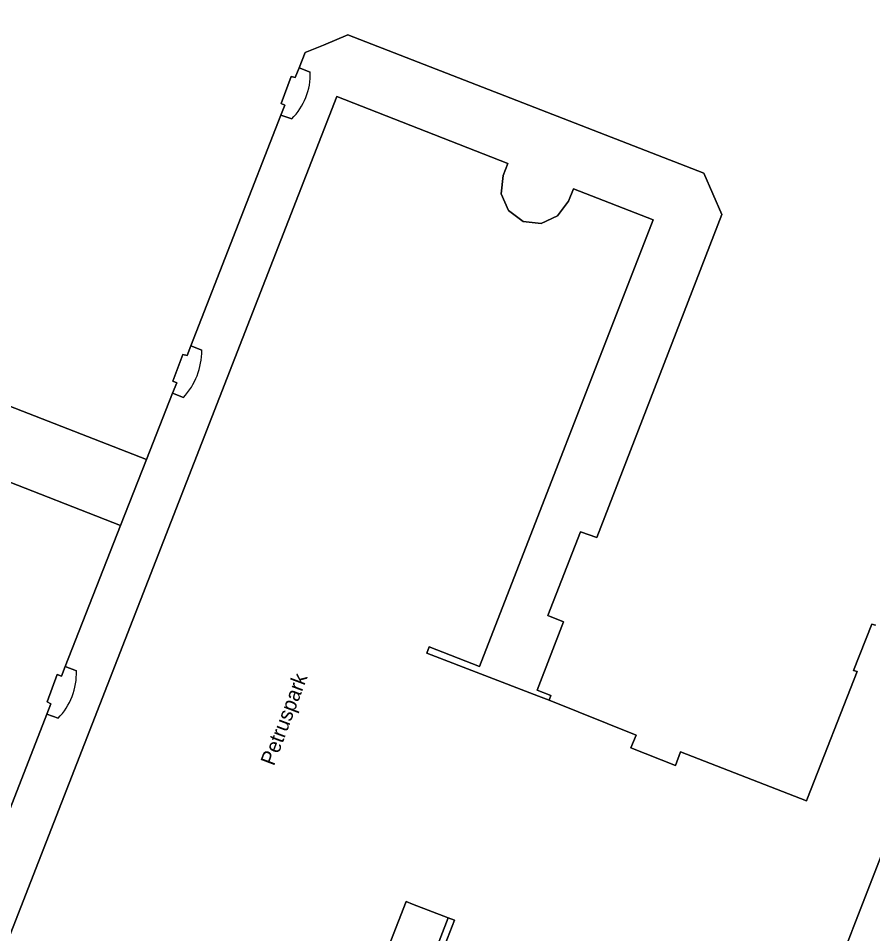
# Model space of a CAD drawing. Extents: x 160023 to 161302, y 384750 to 385707.
# Drawn here: x 160946.8 to 161004.4, y 385153.9 to 385215.6 of the extents above; entities that cross this region are included whole.
import ezdxf

# ---------------------------------------------------------------- set-up
doc = ezdxf.new("R2010")
doc.units = 0
for name, color, linetype in [('IMGEO_Erf', 7, 'Continuous'), ('IMGEO_Openbare_ruimte_label', 7, 'Continuous'), ('IMGEO_Pand', 7, 'Continuous'), ('IMGEO_Pand_overbouw', 7, 'Continuous'), ('IMGEO_Voetpad_open', 7, 'Continuous')]:
    doc.layers.add(name, color=color, linetype=linetype)

msp = doc.modelspace()

# ---------------------------------------------------------------- linework, layer by layer
at = {"layer": 'IMGEO_Erf'}
for points in [[(161004.568, 385174.692), (161004.331, 385174.761), (161003.103, 385171.643), (161003.347, 385171.556), (161000, 385163.041), (160999.928, 385162.858), (160991.432, 385166.158), (160991.095, 385165.234), (160988.085, 385166.412), (160988.45, 385167.278), (160982.574, 385169.624), (160981.867, 385169.896), (160974.337, 385172.799), (160974.492, 385173.222), (160977.887, 385171.895), (160989.582, 385201.997), (160984.209, 385204.088), (160983.877, 385203.259), (160983.14, 385202.287), (160982.047, 385201.766), (160980.824, 385201.902), (160979.838, 385202.639), (160979.333, 385203.764), (160979.477, 385204.987), (160979.802, 385205.814), (160968.258, 385210.31), (160944.347, 385149.053)], [(160910.772, 385132.398), (160965.928, 385110.817), (160971.049, 385108.813), (160983.488, 385103.946), (160987.796, 385115.023), (161000, 385146.397), (161000.607, 385147.956), (161002.935, 385153.943), (161003.072, 385154.295), (161023.234, 385206.095)], [(160966.781, 385140.284), (160972.94, 385156.063), (160973.36, 385155.893), (160975.758, 385154.971), (160976.185, 385154.805), (160975.084, 385151.982)]]:
    msp.add_lwpolyline(points, dxfattribs=at)
at = {"layer": 'IMGEO_Pand'}
for points in [[(160938.179, 385192.577), (160955.423, 385185.851), (160957.196, 385190.323), (160957.473, 385191.022), (160957.209, 385191.124), (160957.874, 385192.923), (160958.169, 385192.867), (160958.421, 385193.512), (160964.484, 385209.061), (160964.75, 385209.742), (160964.507, 385209.846), (160965.191, 385211.67), (160965.451, 385211.606), (160965.715, 385212.26), (160966.124, 385213.275), (160967.357, 385213.779), (160969.003, 385214.469), (160993.001, 385205.15), (160994.218, 385202.374), (160985.787, 385180.606), (160984.691, 385180.983), (160982.493, 385175.351), (160983.544, 385174.909), (160981.772, 385170.302), (160982.695, 385169.953), (160982.574, 385169.624), (160988.45, 385167.278), (160988.085, 385166.412), (160991.095, 385165.234), (160991.432, 385166.158), (160999.928, 385162.858), (161000, 385163.041), (161003.347, 385171.556), (161003.103, 385171.643), (161004.331, 385174.761), (161004.568, 385174.692)], [(160942.655, 385153.147), (160948.714, 385168.695), (160948.986, 385169.393), (160948.73, 385169.529), (160949.418, 385171.364), (160949.703, 385171.256), (160949.953, 385171.896), (160953.672, 385181.414), (160936.455, 385188.136)], [(160975.084, 385151.982), (160976.185, 385154.805), (160975.758, 385154.971), (160973.902, 385150.135)]]:
    msp.add_lwpolyline(points, dxfattribs=at)
at = {"layer": 'IMGEO_Pand_overbouw'}
msp.add_lwpolyline([(160936.455, 385188.136), (160953.672, 385181.414), (160955.423, 385185.851), (160938.179, 385192.577)], close=True, dxfattribs=at)
at = {"layer": 'IMGEO_Voetpad_open'}
for points in [[(161031.977, 385232.469), (161031.763, 385231.618), (161029.488, 385222.57), (161029.443, 385222.299), (161027.141, 385216.132), (161025.453, 385211.795), (161023.234, 385206.095), (161003.072, 385154.295), (161002.935, 385153.943), (161000.607, 385147.956), (161000, 385146.397), (160987.796, 385115.023), (160983.488, 385103.946), (160987.239, 385102.551), (160987.494, 385103.214), (160988.24, 385105.037), (160987.824, 385105.215), (160989.763, 385110.123), (160990.177, 385109.949), (161000, 385135.154)], [(160944.347, 385149.053), (160968.258, 385210.31), (160979.802, 385205.814), (160979.477, 385204.987), (160979.333, 385203.764), (160979.838, 385202.639), (160980.824, 385201.902), (160982.047, 385201.766), (160983.14, 385202.287), (160983.877, 385203.259), (160984.209, 385204.088), (160989.582, 385201.997), (160977.887, 385171.895), (160974.492, 385173.222), (160974.337, 385172.799), (160981.867, 385169.896), (160982.574, 385169.624), (160982.695, 385169.953), (160981.772, 385170.302), (160983.544, 385174.909), (160982.493, 385175.351), (160984.691, 385180.983), (160985.787, 385180.606), (160994.218, 385202.374), (160993.001, 385205.15), (160969.003, 385214.469), (160967.357, 385213.779), (160966.124, 385213.275), (160965.715, 385212.26), (160966.473, 385211.963)], [(160966.473, 385211.963), (160965.715, 385212.26), (160965.451, 385211.606), (160965.191, 385211.67), (160964.507, 385209.846), (160964.75, 385209.742), (160964.484, 385209.061), (160965.22, 385208.808)], [(160965.22, 385208.808), (160964.484, 385209.061), (160958.421, 385193.512), (160959.159, 385193.214)], [(160959.159, 385193.214), (160958.421, 385193.512), (160958.169, 385192.867), (160957.874, 385192.923), (160957.209, 385191.124), (160957.473, 385191.022), (160957.196, 385190.323), (160957.924, 385190.029)], [(160957.924, 385190.029), (160957.196, 385190.323), (160955.423, 385185.851), (160953.672, 385181.414), (160949.953, 385171.896), (160950.708, 385171.615)], [(160950.708, 385171.615), (160949.953, 385171.896), (160949.703, 385171.256), (160949.418, 385171.364), (160948.73, 385169.529), (160948.986, 385169.393), (160948.714, 385168.695), (160949.469, 385168.413)], [(160949.469, 385168.413), (160948.714, 385168.695), (160942.655, 385153.147), (160943.431, 385152.836)], [(160973.902, 385150.135), (160975.758, 385154.971), (160973.36, 385155.893), (160972.94, 385156.063), (160966.781, 385140.284)]]:
    msp.add_lwpolyline(points, dxfattribs=at)
msp.add_lwpolyline([(160955.423, 385185.851), (160938.179, 385192.577), (160936.455, 385188.136), (160953.672, 385181.414)], close=True, dxfattribs=at)
for centre, radius, start, end in [((160962.213, 385211.829), 4.262, 314.87246, 1.8068), ((160962.213, 385211.829), 4.262, 314.87246, 1.8068), ((160954.502, 385193.188), 4.657, 317.29044, 0.32145), ((160954.502, 385193.188), 4.657, 317.29044, 0.32145), ((160946.387, 385171.446), 4.324, 315.45608, 2.23647), ((160946.387, 385171.446), 4.324, 315.45608, 2.23647)]:
    msp.add_arc(centre, radius, start, end, dxfattribs=at)

# ---------------------------------------------------------------- texts
at = {"layer": 'IMGEO_Openbare_ruimte_label'}
msp.add_text('Petruspark', height=1, rotation=69.31647, dxfattribs=at).set_placement((160964.02, 385165.157))

doc.saveas('drawing.dxf')
